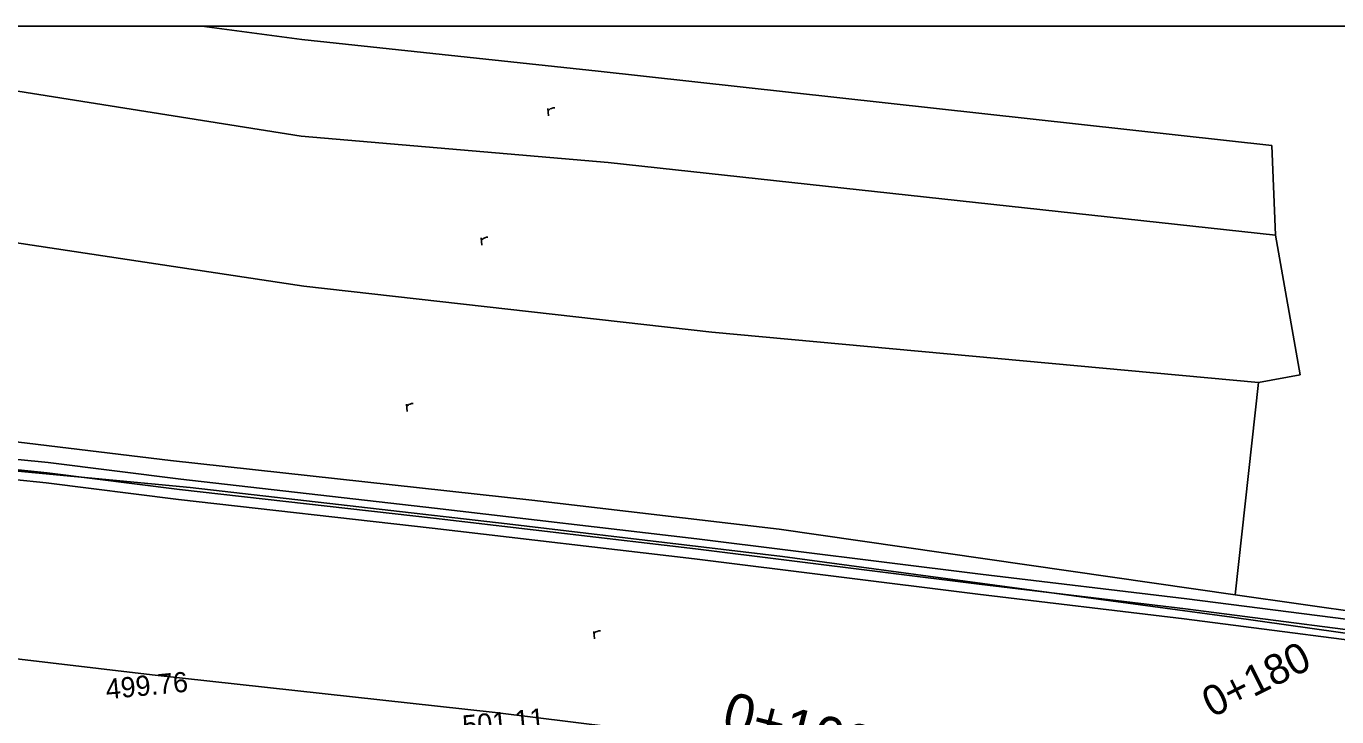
# Model space of a CAD drawing. Extents: x -636600 to -628587, y -1090963 to -1085869.
# Drawn here: x -629772.7 to -629642.7, y -1086675.7 to -1086607.2 of the extents above; entities that cross this region are included whole.
import ezdxf

# ---------------------------------------------------------------- set-up
doc = ezdxf.new("R2010")
doc.units = 0
for name, color, linetype in [('07_OCH_P A POPISY TI', 7, 'Continuous'), ('07_PLYNOVOD', 7, 'Continuous'), ('08_LEGENDA_HV', 7, 'Continuous'), ('40', 7, 'Continuous'), ('42', 7, 'Continuous'), ('43', 7, 'Continuous'), ('HEKTOMETRY100', 7, 'Continuous'), ('HEKTOMETRY20', 7, 'Continuous'), ('koty_vše', 7, 'Continuous')]:
    doc.layers.add(name, color=color, linetype=linetype)

msp = doc.modelspace()

# ---------------------------------------------------------------- linework, layer by layer
at = {"layer": '07_OCH_P A POPISY TI'}
for points in [[(-629776.94, -1086649.83), (-629770.54, -1086650.47), (-629757.39, -1086652.12), (-629732.22, -1086654.97), (-629706.2, -1086658.01), (-629678.07, -1086661.51), (-629657.6, -1086663.96), (-629633.02, -1086667.12)], [(-629633.29, -1086669.11), (-629657.84, -1086665.94), (-629678.31, -1086663.49), (-629706.44, -1086659.99), (-629732.45, -1086656.95), (-629757.63, -1086654.11), (-629770.76, -1086652.46), (-629777.21, -1086651.81)]]:
    msp.add_lwpolyline(points, dxfattribs=at)
at = {"layer": '07_PLYNOVOD'}
msp.add_lwpolyline([(-629611.2, -1086696.09), (-629612.1, -1086695.7), (-629611.3, -1086692.04), (-629609.52, -1086687.65), (-629608.31, -1086681.65), (-629608.39, -1086675.51), (-629608.55, -1086674.02), (-629609.8, -1086672.35), (-629611.24, -1086671.3), (-629612.37, -1086671.01), (-629633.16, -1086668.12), (-629657.72, -1086664.95), (-629678.19, -1086662.5), (-629706.32, -1086659), (-629732.33, -1086655.96), (-629757.51, -1086653.12), (-629770.65, -1086651.47), (-629777.08, -1086650.82)], dxfattribs=at)
at = {"layer": '08_LEGENDA_HV'}
msp.add_line((-629847.27, -1086607.22), (-628587.27, -1086607.22), dxfattribs=at)
at = {"layer": '40'}
for p, q in [((-629758.43, -1086650.27), (-629793.67, -1086645.97)), ((-629794.93, -1086649.28), (-629756.46, -1086652.93)), ((-629722.56, -1086654.18), (-629758.43, -1086650.27)), ((-629725, -1086656.52), (-629756.46, -1086652.93)), ((-629698.04, -1086657.06), (-629722.56, -1086654.18)), ((-629697.7, -1086659.77), (-629725, -1086656.52)), ((-629652.8, -1086663.57), (-629698.04, -1086657.06)), ((-629653.12, -1086665.79), (-629697.7, -1086659.77)), ((-629605.87, -1086670.22), (-629652.8, -1086663.57)), ((-629605.66, -1086672.45), (-629653.12, -1086665.79))]:
    msp.add_line(p, q, dxfattribs=at)
at = {"layer": '42'}
for p, q in [((-629745.4, -1086608.52), (-629755.29, -1086607.22)), ((-629715.99, -1086611.67), (-629745.4, -1086608.52)), ((-629782.97, -1086612.15), (-629745.45, -1086618.1)), ((-629649.14, -1086619.05), (-629715.99, -1086611.67)), ((-629745.45, -1086618.1), (-629715.01, -1086620.71)), ((-629648.8, -1086627.92), (-629649.14, -1086619.05)), ((-629715.01, -1086620.71), (-629648.8, -1086627.92)), ((-629787.48, -1086626.62), (-629745.19, -1086632.98)), ((-629646.33, -1086641.77), (-629648.8, -1086627.92)), ((-629745.19, -1086632.98), (-629704.71, -1086637.53)), ((-629704.71, -1086637.53), (-629650.47, -1086642.54)), ((-629646.33, -1086641.77), (-629650.47, -1086642.54)), ((-629650.47, -1086642.54), (-629652.8, -1086663.57)), ((-629800.93, -1086666.7), (-629760.25, -1086671.49)), ((-629760.25, -1086671.49), (-629726.2, -1086675.22)), ((-629726.2, -1086675.22), (-629695.89, -1086678.97))]:
    msp.add_line(p, q, dxfattribs=at)
at = {"layer": '43'}
for points in [[(-629720.9, -1086616.09), (-629720.97, -1086615.36)], [(-629720.94, -1086615.6), (-629720.85, -1086615.49), (-629720.75, -1086615.42), (-629720.6, -1086615.36), (-629720.46, -1086615.32), (-629720.3, -1086615.3)], [(-629727.52, -1086628.91), (-629727.58, -1086628.18)], [(-629727.56, -1086628.42), (-629727.47, -1086628.31), (-629727.37, -1086628.24), (-629727.22, -1086628.18), (-629727.07, -1086628.14), (-629726.92, -1086628.12)], [(-629734.93, -1086645.39), (-629735, -1086644.66)], [(-629734.98, -1086644.9), (-629734.88, -1086644.8), (-629734.79, -1086644.72), (-629734.64, -1086644.66), (-629734.49, -1086644.62), (-629734.33, -1086644.6)], [(-629716.36, -1086667.92), (-629716.43, -1086667.19)], [(-629716.41, -1086667.43), (-629716.32, -1086667.32), (-629716.22, -1086667.25), (-629716.07, -1086667.19), (-629715.92, -1086667.15), (-629715.76, -1086667.13)]]:
    msp.add_lwpolyline(points, dxfattribs=at)

# ---------------------------------------------------------------- texts
at = {"layer": 'HEKTOMETRY100'}
msp.add_text('0+100', height=4, rotation=345.7646, dxfattribs=at).set_placement((-629703.88, -1086676.99))
at = {"layer": 'HEKTOMETRY20'}
msp.add_text('0+180', height=3, rotation=26.5267, dxfattribs=at).set_placement((-629655.09, -1086675.79))
at = {"layer": 'koty_vše'}
for s, p in [('499.76', (-629764.75, -1086673.92)), ('501.11', (-629729.36, -1086677.53))]:
    msp.add_text(s, height=2, rotation=5.3515, dxfattribs=at).set_placement(p)

doc.saveas('drawing.dxf')
